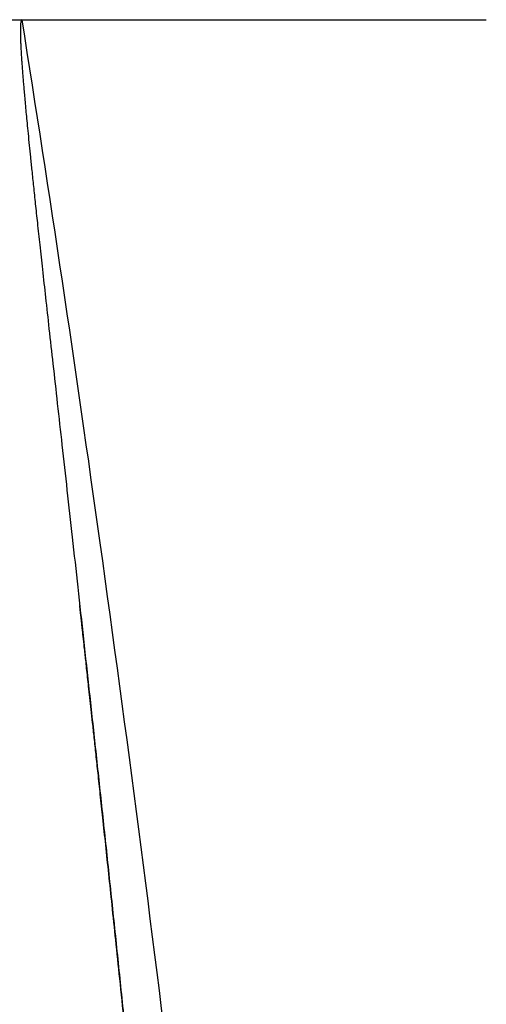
# Model space of a CAD drawing. Header units: millimetres. Extents: x 0 to 297, y 0 to 210.
# Tile 307 of 455: x 143.566 to 143.78, y 160.757 to 161.21. Entities that reach past the tile are written whole.
import ezdxf

# ---------------------------------------------------------------- set-up
doc = ezdxf.new("R2010")
doc.units = ezdxf.units.MM
doc.header["$LTSCALE"] = 16.335
doc.layers.add('INTFCLR_144815', color=7, linetype='CONTINUOUS')

msp = doc.modelspace()

# ---------------------------------------------------------------- linework, layer by layer
at = {"layer": 'INTFCLR_144815', "color": 6, "linetype": 'Continuous'}
msp.add_line((142.284579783, 161.2100770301), (143.7803231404, 161.2100770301), dxfattribs=at)
at = {"layer": 'INTFCLR_144815', "color": 7, "linetype": 'Continuous'}
for points, knots in [([(143.5667831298, 161.2100770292), (143.566373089, 161.2100848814), (143.5662042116, 161.2087925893), (143.5660589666, 161.207681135), (143.5660042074, 161.2062442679), (143.5659869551, 161.2048796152), (143.5659983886, 161.2034553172), (143.566030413, 161.201994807), (143.5660867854, 161.2002996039), (143.5661569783, 161.1986833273), (143.5662362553, 161.197109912), (143.5663101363, 161.1957737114), (143.5663935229, 161.1943741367), (143.5664867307, 161.192902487), (143.5665983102, 161.1912372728), (143.5667320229, 161.1893452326), (143.5668841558, 161.1872961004), (143.5670567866, 161.1850680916), (143.5672526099, 161.1826360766), (143.5674733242, 161.1799923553), (143.5677221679, 161.1771052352), (143.5680058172, 161.1739083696), (143.5683281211, 161.1703759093), (143.5686877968, 161.1665319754), (143.5690904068, 161.1623245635), (143.5695584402, 161.1575357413), (143.5700773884, 161.152332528), (143.5706549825, 161.1466421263), (143.5713021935, 161.1403644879), (143.5720546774, 161.1331737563), (143.5729021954, 161.1251847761), (143.5738649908, 161.1162156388), (143.5749525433, 161.1061901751), (143.5762053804, 161.0947454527), (143.5776218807, 161.0819025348), (143.579230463, 161.067404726), (143.5810436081, 161.0511325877), (143.5830331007, 161.0333214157), (143.585192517, 161.0139991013), (143.5874800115, 160.9935058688), (143.589908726, 160.9716852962), (143.5924376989, 160.9488655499), (143.5950563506, 160.925103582), (143.5977448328, 160.9005419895), (143.6005193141, 160.8749945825), (143.6033933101, 160.8482938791), (143.6063421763, 160.8206231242), (143.6093229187, 160.7923506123), (143.6123217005, 160.7635831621), (143.6153615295, 160.7340705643), (143.6184831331, 160.7033750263), (143.6205772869, 160.6825018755), (143.6216420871, 160.671812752)], [0, 0, 0, 0, 0.0022727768, 0.0047552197, 0.0072724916, 0.0099339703, 0.0124032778, 0.0151433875, 0.0180360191, 0.0218007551, 0.0241093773, 0.0267664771, 0.0292170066, 0.0318792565, 0.0349383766, 0.0384659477, 0.0423906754, 0.04632546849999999, 0.0508500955, 0.0559119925, 0.0610273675, 0.0669092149, 0.0736979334, 0.08068481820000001, 0.088304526, 0.0971210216, 0.107349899, 0.1172826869, 0.1288180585, 0.1423236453, 0.1573498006, 0.173339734, 0.1923142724, 0.213234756, 0.2371428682, 0.2639186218, 0.2940716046, 0.3278777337, 0.3632382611, 0.4018184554, 0.4421522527, 0.4849100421, 0.5290549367, 0.5746333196, 0.6218382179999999, 0.6714657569, 0.7234577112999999, 0.7760520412, 0.8290144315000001, 0.8837447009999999, 0.9404699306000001, 1, 1, 1, 1]), ([(143.6216420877, 160.6718127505), (143.6206718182, 160.6815487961), (143.6188388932, 160.699833), (143.6162211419, 160.7256264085), (143.6138914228, 160.7483495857), (143.6118089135, 160.7684819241), (143.6099361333, 160.7864469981), (143.6082507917, 160.8025039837), (143.6067157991, 160.8170403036), (143.6053008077, 160.8303690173), (143.6040006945, 160.8425571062), (143.6028249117, 160.853533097), (143.6017797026, 160.8632545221), (143.6008434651, 160.87193421), (143.6000042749, 160.8796924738), (143.599255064, 160.8866029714), (143.5985849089, 160.8927714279), (143.5979817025, 160.8983134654), (143.5974426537, 160.9032577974), (143.5969515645, 160.9077555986), (143.5965122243, 160.9117740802), (143.5961184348, 160.9153715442), (143.5957610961, 160.9186326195), (143.5954363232, 160.9215936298), (143.5951395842, 160.9242965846), (143.5948717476, 160.9267343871), (143.5946263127, 160.9289666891), (143.59440117, 160.9310130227), (143.5941953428, 160.9328827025), (143.5939997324, 160.9346586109), (143.5938167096, 160.9363193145), (143.5935909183, 160.9383671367), (143.5934308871, 160.9398175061), (143.5933210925, 160.9408124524)], [0, 0, 0, 0, 0.1085181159, 0.2038078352, 0.2875461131, 0.3618636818, 0.4282885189, 0.487877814, 0.5409311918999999, 0.5904083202, 0.6365382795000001, 0.6768771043, 0.7128403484, 0.7449807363, 0.7737025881, 0.7993897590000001, 0.8220747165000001, 0.8425199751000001, 0.8612199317, 0.8772376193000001, 0.8927018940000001, 0.9060547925, 0.9173756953, 0.9290872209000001, 0.9390925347, 0.9475344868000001, 0.9562877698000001, 0.964000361, 0.9703674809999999, 0.9771498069, 0.9838162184, 0.9888979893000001, 1, 1, 1, 1])]:
    msp.add_open_spline(points, degree=3, knots=knots, dxfattribs=at)
at = {"layer": 'INTFCLR_144815', "color": 9, "linetype": 'Continuous'}
msp.add_open_spline([(143.6916378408, 160.1957301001), (143.6844213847, 160.2727009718), (143.6675286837, 160.4429434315), (143.6384337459, 160.7009647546), (143.6045463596, 160.9622026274), (143.5795850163, 161.1300172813), (143.56678313, 161.2100770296)], degree=3, knots=[0, 0, 0, 0, 0.2268957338, 0.5020939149, 0.7620442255, 1, 1, 1, 1], dxfattribs=at)

doc.saveas('drawing.dxf')
